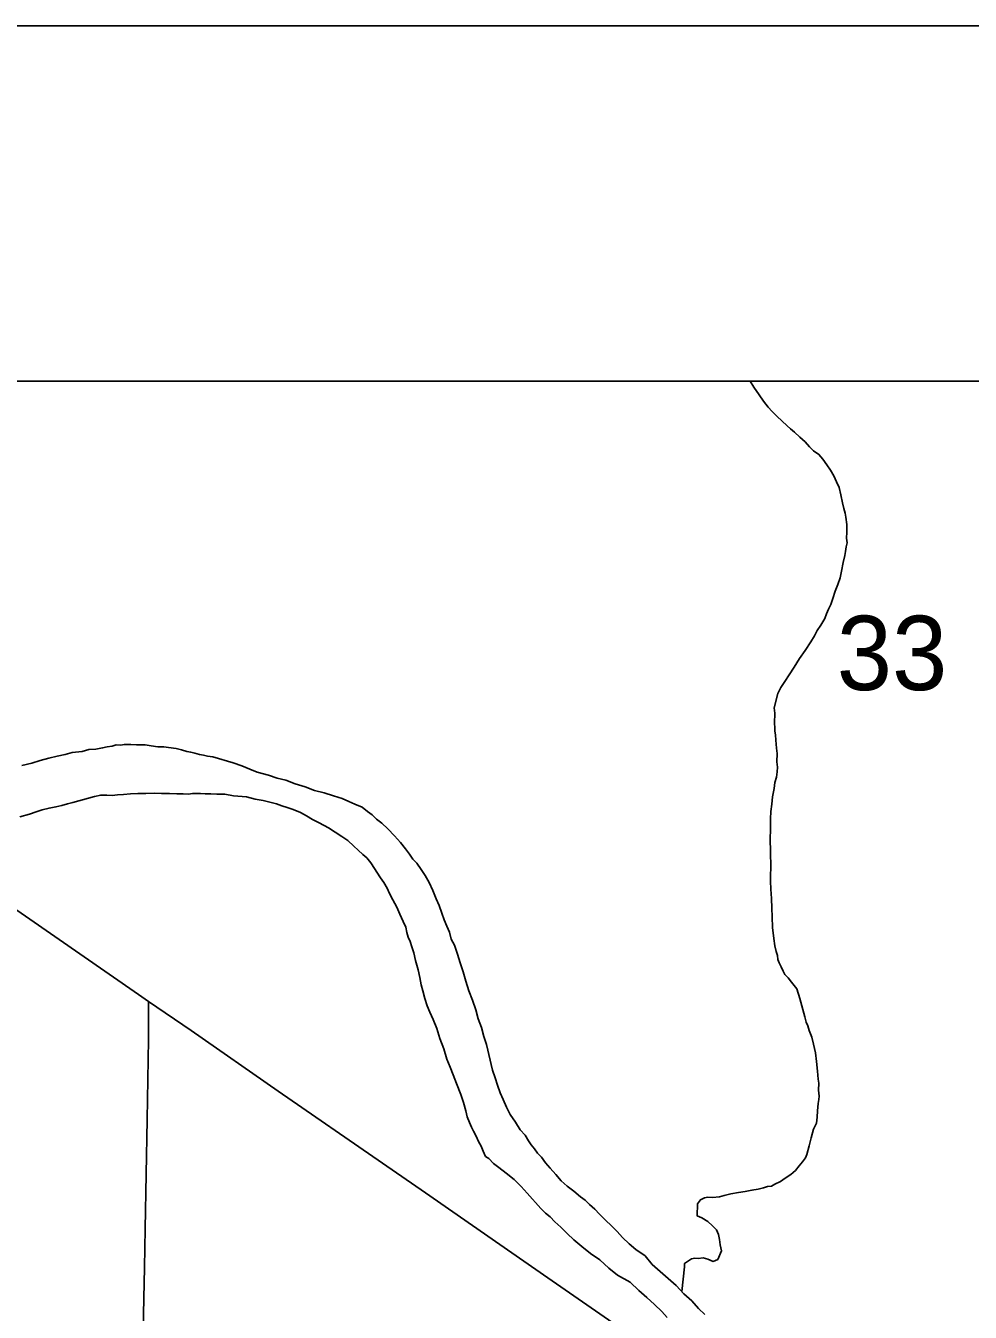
# Model space of a CAD drawing. Extents: x 2.4 to 73.1, y 4.5 to 25.6.
# Drawn here: x 47.1552 to 47.4211, y 24.643 to 25.0051 of the extents above; entities that cross this region are included whole.
import ezdxf

# ---------------------------------------------------------------- set-up
doc = ezdxf.new("R2010")
doc.units = 0
for name, color, linetype in [('GM_X_Interchange_Ramps', 7, 'Continuous'), ('GM_X_Major_River', 7, 'Continuous'), ('GM_X_Minor_River', 7, 'Continuous'), ('GM_X_Section_Text', 7, 'Continuous'), ('GM_X_State_Route', 7, 'Continuous'), ('GM_X_Township_Road', 7, 'Continuous'), ('GM_X_US_Shield', 7, 'Continuous'), ('SH_Cut_Line', 7, 'Continuous'), ('SH_Data', 7, 'Continuous')]:
    doc.layers.add(name, color=color, linetype=linetype)

msp = doc.modelspace()

# ---------------------------------------------------------------- linework, layer by layer
at = {"layer": 'GM_X_Interchange_Ramps'}
msp.add_lwpolyline([(48.75853, 24.90511), (46.12189, 24.90511)], dxfattribs=at)
at = {"layer": 'GM_X_Major_River'}
for points in [[(47.18291, 24.80281), (47.18196, 24.80265), (47.18063, 24.80268), (47.17948, 24.80233), (47.17815, 24.80218), (47.17681, 24.80183), (47.1749, 24.8015), (47.173, 24.80136), (47.17109, 24.80084), (47.16823, 24.80053), (47.16632, 24.80001), (47.16402, 24.7995), (47.16173, 24.79899), (47.15925, 24.79829), (47.15695, 24.79759), (47.15408, 24.7969)], [(47.18291, 24.80281), (47.18196, 24.80265), (47.18063, 24.80268), (47.17948, 24.80233), (47.17815, 24.80218), (47.17681, 24.80183), (47.1749, 24.8015), (47.173, 24.80136), (47.17109, 24.80084), (47.16823, 24.80053), (47.16632, 24.80001), (47.16402, 24.7995), (47.16173, 24.79899), (47.15925, 24.79829), (47.15695, 24.79759), (47.15408, 24.7969)], [(47.32955, 24.65893), (47.32693, 24.6607), (47.32508, 24.66227), (47.32322, 24.66403), (47.32174, 24.66577), (47.32007, 24.66734), (47.3184, 24.6689), (47.31674, 24.67065), (47.31544, 24.67201), (47.31396, 24.67338), (47.31266, 24.67455), (47.31135, 24.67553), (47.30949, 24.6771), (47.30763, 24.67848), (47.30596, 24.68004), (47.30448, 24.68179), (47.30282, 24.68354), (47.30152, 24.68509), (47.30042, 24.68664), (47.29931, 24.6878), (47.29839, 24.68897), (47.29747, 24.69013), (47.29674, 24.69129), (47.29583, 24.69283), (47.29435, 24.69439), (47.29307, 24.69651), (47.29161, 24.69864), (47.29052, 24.70075), (47.28962, 24.70286), (47.28872, 24.70479), (47.28801, 24.70689), (47.28731, 24.709), (47.2866, 24.71111), (47.28488, 24.71837), (47.28418, 24.72066), (47.28348, 24.72315), (47.2826, 24.72564), (47.2819, 24.72813), (47.28102, 24.73081), (47.27994, 24.7335), (47.27906, 24.73618), (47.27837, 24.73885), (47.27748, 24.74135), (47.27678, 24.74383), (47.2759, 24.74632), (47.27499, 24.74806), (47.27447, 24.74997), (47.27375, 24.7517), (47.27304, 24.75342), (47.27232, 24.75534), (47.27162, 24.75745), (47.27072, 24.75937), (47.26982, 24.76167), (47.26874, 24.76398), (47.26765, 24.7659), (47.26655, 24.76764), (47.26527, 24.76938), (47.26416, 24.77055), (47.26324, 24.7719), (47.26214, 24.77345), (47.26067, 24.7752), (47.259, 24.77714), (47.25715, 24.77909), (47.25548, 24.78065), (47.25399, 24.78183), (47.25269, 24.783), (47.25139, 24.78398), (47.2499, 24.78516), (47.24783, 24.78597), (47.24614, 24.78677), (47.24426, 24.78758), (47.24181, 24.7884), (47.23917, 24.78923), (47.23653, 24.78987), (47.2339, 24.79088), (47.23107, 24.79171), (47.22844, 24.79273), (47.22598, 24.79336), (47.22353, 24.79419), (47.22032, 24.79503), (47.21826, 24.79584), (47.216, 24.79685), (47.21355, 24.79767), (47.2079, 24.79933), (47.20638, 24.79956), (47.20525, 24.79978), (47.20411, 24.8), (47.2028, 24.80041), (47.20166, 24.80063), (47.20053, 24.80085), (47.19902, 24.80127), (47.19751, 24.80168), (47.19543, 24.80193), (47.1941, 24.80215), (47.19239, 24.80219), (47.1905, 24.80243), (47.1888, 24.80267), (47.18633, 24.80273), (47.18481, 24.80277), (47.18386, 24.80279), (47.18291, 24.80281)], [(47.32955, 24.65893), (47.32693, 24.6607), (47.32508, 24.66227), (47.32322, 24.66403), (47.32174, 24.66577), (47.32007, 24.66734), (47.3184, 24.6689), (47.31674, 24.67065), (47.31544, 24.67201), (47.31396, 24.67338), (47.31266, 24.67455), (47.31135, 24.67553), (47.30949, 24.6771), (47.30763, 24.67848), (47.30596, 24.68004), (47.30448, 24.68179), (47.30282, 24.68354), (47.30152, 24.68509), (47.30042, 24.68664), (47.29931, 24.6878), (47.29839, 24.68897), (47.29747, 24.69013), (47.29674, 24.69129), (47.29583, 24.69283), (47.29435, 24.69439), (47.29307, 24.69651), (47.29161, 24.69864), (47.29052, 24.70075), (47.28962, 24.70286), (47.28872, 24.70479), (47.28801, 24.70689), (47.28731, 24.709), (47.2866, 24.71111), (47.28488, 24.71837), (47.28418, 24.72066), (47.28348, 24.72315), (47.2826, 24.72564), (47.2819, 24.72813), (47.28102, 24.73081), (47.27994, 24.7335), (47.27906, 24.73618), (47.27837, 24.73885), (47.27748, 24.74135), (47.27678, 24.74383), (47.2759, 24.74632), (47.27499, 24.74806), (47.27447, 24.74997), (47.27375, 24.7517), (47.27304, 24.75342), (47.27232, 24.75534), (47.27162, 24.75745), (47.27072, 24.75937), (47.26982, 24.76167), (47.26874, 24.76398), (47.26765, 24.7659), (47.26655, 24.76764), (47.26527, 24.76938), (47.26416, 24.77055), (47.26324, 24.7719), (47.26214, 24.77345), (47.26067, 24.7752), (47.259, 24.77714), (47.25715, 24.77909), (47.25548, 24.78065), (47.25399, 24.78183), (47.25269, 24.783), (47.25139, 24.78398), (47.2499, 24.78516), (47.24783, 24.78597), (47.24614, 24.78677), (47.24426, 24.78758), (47.24181, 24.7884), (47.23917, 24.78923), (47.23653, 24.78987), (47.2339, 24.79088), (47.23107, 24.79171), (47.22844, 24.79273), (47.22598, 24.79336), (47.22353, 24.79419), (47.22032, 24.79503), (47.21826, 24.79584), (47.216, 24.79685), (47.21355, 24.79767), (47.2079, 24.79933), (47.20638, 24.79956), (47.20525, 24.79978), (47.20411, 24.8), (47.2028, 24.80041), (47.20166, 24.80063), (47.20053, 24.80085), (47.19902, 24.80127), (47.19751, 24.80168), (47.19543, 24.80193), (47.1941, 24.80215), (47.19239, 24.80219), (47.1905, 24.80243), (47.1888, 24.80267), (47.18633, 24.80273), (47.18481, 24.80277), (47.18386, 24.80279), (47.18291, 24.80281)], [(47.15353, 24.78248), (47.15621, 24.78317), (47.15813, 24.78388), (47.15985, 24.78441), (47.16176, 24.78493), (47.16367, 24.78526), (47.16539, 24.7856), (47.16692, 24.78613), (47.16845, 24.78647), (47.17285, 24.78769), (47.17457, 24.78821), (47.17629, 24.78855), (47.178, 24.78851), (47.17951, 24.78847), (47.18104, 24.78862), (47.18275, 24.78876), (47.18465, 24.78891)], [(47.18465, 24.78891), (47.18275, 24.78876), (47.18104, 24.78862), (47.17951, 24.78847), (47.178, 24.78851), (47.17629, 24.78855), (47.17457, 24.78821), (47.17285, 24.78769), (47.16845, 24.78647), (47.16692, 24.78613), (47.16539, 24.7856), (47.16367, 24.78526), (47.16176, 24.78493), (47.15985, 24.78441), (47.15813, 24.78388), (47.15621, 24.78317), (47.15353, 24.78248)], [(47.18465, 24.78891), (47.18675, 24.78904), (47.18902, 24.78898), (47.19131, 24.78912), (47.19339, 24.78906), (47.19567, 24.78901), (47.19776, 24.78895), (47.19947, 24.78891), (47.20099, 24.78887), (47.20213, 24.78903), (47.20327, 24.789), (47.20441, 24.78897), (47.20574, 24.78894), (47.20726, 24.7889), (47.20896, 24.78886), (47.21124, 24.7888), (47.2137, 24.78836), (47.2173, 24.78808), (47.21976, 24.78744), (47.22202, 24.78701), (47.22391, 24.78658), (47.2258, 24.78615), (47.2273, 24.78554), (47.22881, 24.78512), (47.23051, 24.78451), (47.23258, 24.7837), (47.23426, 24.78271), (47.23595, 24.78171), (47.23782, 24.78072), (47.24044, 24.77932), (47.24231, 24.77813), (47.24418, 24.77695), (47.24586, 24.77576), (47.24753, 24.7742), (47.24883, 24.77303), (47.25014, 24.77186), (47.25125, 24.77088), (47.25236, 24.76952), (47.2551, 24.76528), (47.25601, 24.76392), (47.25692, 24.76238), (47.25765, 24.76084), (47.25855, 24.75911), (47.25964, 24.75699), (47.26054, 24.75507), (47.26144, 24.75296), (47.26216, 24.75142), (47.2625, 24.74989), (47.26285, 24.74855), (47.26339, 24.7474), (47.26392, 24.74587), (47.26445, 24.74415), (47.26496, 24.74204), (47.26566, 24.73937), (47.26617, 24.73726), (47.2665, 24.73517), (47.26703, 24.73344), (47.26754, 24.73134), (47.26825, 24.72924), (47.26897, 24.72751), (47.26987, 24.7254), (47.27094, 24.7229), (47.27182, 24.72003), (47.27289, 24.71715), (47.27376, 24.71428), (47.27466, 24.71198), (47.27555, 24.70987), (47.27644, 24.70738), (47.27769, 24.70431), (47.2784, 24.70201), (47.2791, 24.69971), (47.27943, 24.698), (47.28016, 24.69646), (47.28069, 24.69512), (47.28123, 24.69396), (47.28196, 24.69261), (47.28268, 24.69108), (47.28341, 24.68973), (47.28394, 24.68838), (47.28466, 24.68685), (47.2856, 24.68625), (47.28689, 24.68489), (47.28838, 24.68371), (47.29043, 24.68214), (47.29267, 24.68038), (47.29471, 24.67843), (47.29637, 24.67648), (47.30025, 24.67221), (47.30155, 24.67085), (47.30285, 24.66986), (47.30415, 24.6685), (47.30582, 24.66694), (47.30767, 24.66518), (47.30953, 24.66343), (47.31176, 24.66147), (47.31418, 24.65951), (47.31679, 24.65773), (47.31939, 24.65539), (47.32181, 24.65343), (47.32537, 24.65144), (47.32778, 24.6491)], [(47.32778, 24.6491), (47.32537, 24.65144), (47.32181, 24.65343), (47.31939, 24.65539), (47.31679, 24.65773), (47.31418, 24.65951), (47.31176, 24.66147), (47.30953, 24.66343), (47.30767, 24.66518), (47.30582, 24.66694), (47.30415, 24.6685), (47.30285, 24.66986), (47.30155, 24.67085), (47.30025, 24.67221), (47.29637, 24.67648), (47.29471, 24.67843), (47.29267, 24.68038), (47.29043, 24.68214), (47.28838, 24.68371), (47.28689, 24.68489), (47.2856, 24.68625), (47.28466, 24.68685), (47.28394, 24.68838), (47.28341, 24.68973), (47.28268, 24.69108), (47.28196, 24.69261), (47.28123, 24.69396), (47.28069, 24.69512), (47.28016, 24.69646), (47.27943, 24.698), (47.2791, 24.69971), (47.2784, 24.70201), (47.27769, 24.70431), (47.27644, 24.70738), (47.27555, 24.70987), (47.27466, 24.71198), (47.27376, 24.71428), (47.27289, 24.71715), (47.27182, 24.72003), (47.27094, 24.7229), (47.26987, 24.7254), (47.26897, 24.72751), (47.26825, 24.72924), (47.26754, 24.73134), (47.26703, 24.73344), (47.2665, 24.73517), (47.26617, 24.73726), (47.26566, 24.73937), (47.26496, 24.74204), (47.26445, 24.74415), (47.26392, 24.74587), (47.26339, 24.7474), (47.26285, 24.74855), (47.2625, 24.74989), (47.26216, 24.75142), (47.26144, 24.75296), (47.26054, 24.75507), (47.25964, 24.75699), (47.25855, 24.75911), (47.25765, 24.76084), (47.25692, 24.76238), (47.25601, 24.76392), (47.2551, 24.76528), (47.25236, 24.76952), (47.25125, 24.77088), (47.25014, 24.77186), (47.24883, 24.77303), (47.24753, 24.7742), (47.24586, 24.77576), (47.24418, 24.77695), (47.24231, 24.77813), (47.24044, 24.77932), (47.23782, 24.78072), (47.23595, 24.78171), (47.23426, 24.78271), (47.23258, 24.7837), (47.23051, 24.78451), (47.22881, 24.78512), (47.2273, 24.78554), (47.2258, 24.78615), (47.22391, 24.78658), (47.22202, 24.78701), (47.21976, 24.78744), (47.2173, 24.78808), (47.2137, 24.78836), (47.21124, 24.7888), (47.20896, 24.78886), (47.20726, 24.7889), (47.20574, 24.78894), (47.20441, 24.78897), (47.20327, 24.789), (47.20213, 24.78903), (47.20099, 24.78887), (47.19947, 24.78891), (47.19776, 24.78895), (47.19567, 24.78901), (47.19339, 24.78906), (47.19131, 24.78912), (47.18902, 24.78898), (47.18675, 24.78904), (47.18465, 24.78891)], [(47.34642, 24.64236), (47.34456, 24.64411), (47.34272, 24.64625), (47.34049, 24.64821), (47.33827, 24.65054), (47.33604, 24.6525), (47.33381, 24.65445), (47.33158, 24.65641), (47.32955, 24.65893)], [(47.34642, 24.64236), (47.34456, 24.64411), (47.34272, 24.64625), (47.34049, 24.64821), (47.33827, 24.65054), (47.33604, 24.6525), (47.33381, 24.65445), (47.33158, 24.65641), (47.32955, 24.65893)], [(47.32778, 24.6491), (47.33001, 24.64714), (47.33224, 24.64519), (47.33428, 24.64323), (47.33576, 24.64149)], [(47.33576, 24.64149), (47.33428, 24.64323), (47.33224, 24.64519), (47.33001, 24.64714), (47.32778, 24.6491)]]:
    msp.add_lwpolyline(points, dxfattribs=at)
at = {"layer": 'GM_X_Minor_River'}
for points in [[(47.36642, 24.80404), (47.36627, 24.80556), (47.36611, 24.80652), (47.36613, 24.80746), (47.36597, 24.8088), (47.36605, 24.81165), (47.36589, 24.81317), (47.36694, 24.81713), (47.36774, 24.81882), (47.36893, 24.8205), (47.37011, 24.82237), (47.3715, 24.82461), (47.37308, 24.82704), (47.37466, 24.82928), (47.37624, 24.83171), (47.37723, 24.83339), (47.37802, 24.83489), (47.37901, 24.83639), (47.3802, 24.83826), (47.38061, 24.83957), (47.38121, 24.84089), (47.38182, 24.8422), (47.38243, 24.8439), (47.38305, 24.84597), (47.38386, 24.84785), (47.38447, 24.84973), (47.3849, 24.85162), (47.38534, 24.85408), (47.38577, 24.85597), (47.38599, 24.8571), (47.38621, 24.85842), (47.38643, 24.85956), (47.38627, 24.86089), (47.38632, 24.8626), (47.38637, 24.86469), (47.38604, 24.86678), (47.38588, 24.86793), (47.38553, 24.86927), (47.38519, 24.8708), (47.38468, 24.87309), (47.38416, 24.87519), (47.38344, 24.87673), (47.38272, 24.87845), (47.38181, 24.88), (47.38071, 24.88154), (47.37961, 24.88309), (47.37851, 24.88445), (47.37701, 24.88544), (47.3759, 24.8866), (47.3746, 24.88797), (47.37312, 24.88933), (47.37163, 24.8907), (47.37052, 24.89168), (47.36959, 24.89246), (47.36662, 24.8952), (47.36532, 24.89656), (47.36421, 24.89773), (47.36293, 24.89947), (47.36164, 24.90121), (47.36017, 24.90334), (47.35917, 24.90511)], [(47.33991, 24.64881), (47.34068, 24.6558), (47.3407, 24.65675), (47.34263, 24.65803), (47.34359, 24.65819), (47.34454, 24.65817), (47.34587, 24.65832), (47.34719, 24.65791), (47.34869, 24.6573), (47.35004, 24.65784), (47.35105, 24.66028), (47.35071, 24.662), (47.35056, 24.66352), (47.35021, 24.66486), (47.34968, 24.6662), (47.34857, 24.66737), (47.34726, 24.66854), (47.34558, 24.66954), (47.34427, 24.67014), (47.34435, 24.67356), (47.34514, 24.67467), (47.34629, 24.67522), (47.34725, 24.67538), (47.34858, 24.67535), (47.35048, 24.67549), (47.35182, 24.67583), (47.35373, 24.67636), (47.35583, 24.67668), (47.35773, 24.67701), (47.35964, 24.67735), (47.36136, 24.67768), (47.36289, 24.67802), (47.36404, 24.67837), (47.36518, 24.67853), (47.36614, 24.67908), (47.36768, 24.6798), (47.36903, 24.68072), (47.37058, 24.68181), (47.37194, 24.68292), (47.37292, 24.68422), (47.3739, 24.68534), (47.37469, 24.68646), (47.37509, 24.6874), (47.37572, 24.68985), (47.37635, 24.69211), (47.37698, 24.69457), (47.37778, 24.69626), (47.37801, 24.69796), (47.37806, 24.69967), (47.3783, 24.70175), (47.37852, 24.70288), (47.37854, 24.70383), (47.37839, 24.70555), (47.37844, 24.70744), (47.37828, 24.70859), (47.37815, 24.71087), (47.37783, 24.71354), (47.37751, 24.71601), (47.37701, 24.7185), (47.37649, 24.72041), (47.37577, 24.72233), (47.37543, 24.72366), (47.37488, 24.72463), (47.37454, 24.72615), (47.37315, 24.73132), (47.37227, 24.734), (47.3708, 24.73594), (47.36988, 24.7371), (47.36895, 24.73807), (47.36841, 24.73904), (47.36786, 24.74019), (47.36732, 24.74134), (47.36697, 24.7423), (47.36681, 24.74344), (47.36646, 24.74459), (47.36611, 24.74612), (47.36579, 24.74822), (47.36548, 24.75126), (47.36537, 24.75431), (47.36524, 24.75678), (47.36512, 24.75944), (47.36499, 24.7621), (47.36486, 24.76438), (47.36489, 24.76571), (47.36496, 24.76837), (47.36488, 24.77255), (47.36478, 24.77635), (47.36484, 24.77882), (47.36492, 24.78186), (47.36497, 24.78394), (47.36521, 24.78603), (47.36546, 24.78811), (47.36589, 24.79038), (47.36613, 24.79208), (47.36654, 24.79359), (47.36677, 24.7951), (47.3668, 24.79643), (47.36665, 24.79796), (47.36671, 24.80023), (47.36656, 24.80176), (47.36642, 24.80404)]]:
    msp.add_lwpolyline(points, dxfattribs=at)
at = {"layer": 'GM_X_State_Route'}
msp.add_lwpolyline([(47.05604, 24.82233), (47.05946, 24.82), (47.09049, 24.79874), (47.12772, 24.77333), (47.15514, 24.7545), (47.18694, 24.73246), (47.18979, 24.73049), (47.20177, 24.72229), (47.22629, 24.70528), (47.25568, 24.68494), (47.2677, 24.67662), (47.28865, 24.66211), (47.30217, 24.6527), (47.31318, 24.64512), (47.329, 24.63413), (47.33975, 24.62671), (47.3722, 24.60422), (47.38698, 24.59391), (47.40467, 24.58177), (47.42476, 24.56784)], dxfattribs=at)
at = {"layer": 'GM_X_Township_Road'}
msp.add_lwpolyline([(47.18638, 24.51389), (47.18643, 24.5179), (47.1867, 24.53126), (47.1868, 24.54028), (47.18708, 24.56514), (47.18732, 24.58192), (47.18787, 24.61331), (47.18824, 24.63818), (47.18861, 24.65558), (47.18883, 24.66646), (47.18941, 24.69722), (47.18972, 24.71973), (47.18979, 24.73049)], dxfattribs=at)
at = {"layer": 'GM_X_US_Shield'}
msp.add_lwpolyline([(47.65318, 24.90511), (47.14898, 24.90511), (47.1449, 24.58815), (47.64801, 24.57884)], close=True, dxfattribs=at)
at = {"layer": 'SH_Cut_Line'}
msp.add_lwpolyline([(48.75853, 20.021), (48.75853, 24.90511), (41.95853, 24.90511)], dxfattribs=at)
at = {"layer": 'SH_Data'}
for p, q in [((41.85853, 25.00511), (48.85853, 25.00511)), ((41.95853, 24.90511), (48.75853, 24.90511))]:
    msp.add_line(p, q, dxfattribs=at)

# ---------------------------------------------------------------- texts
at = {"layer": 'GM_X_Section_Text'}
msp.add_text('33', height=0.020928, rotation=0, dxfattribs=at).set_placement((47.38352, 24.81812))

doc.saveas('drawing.dxf')
